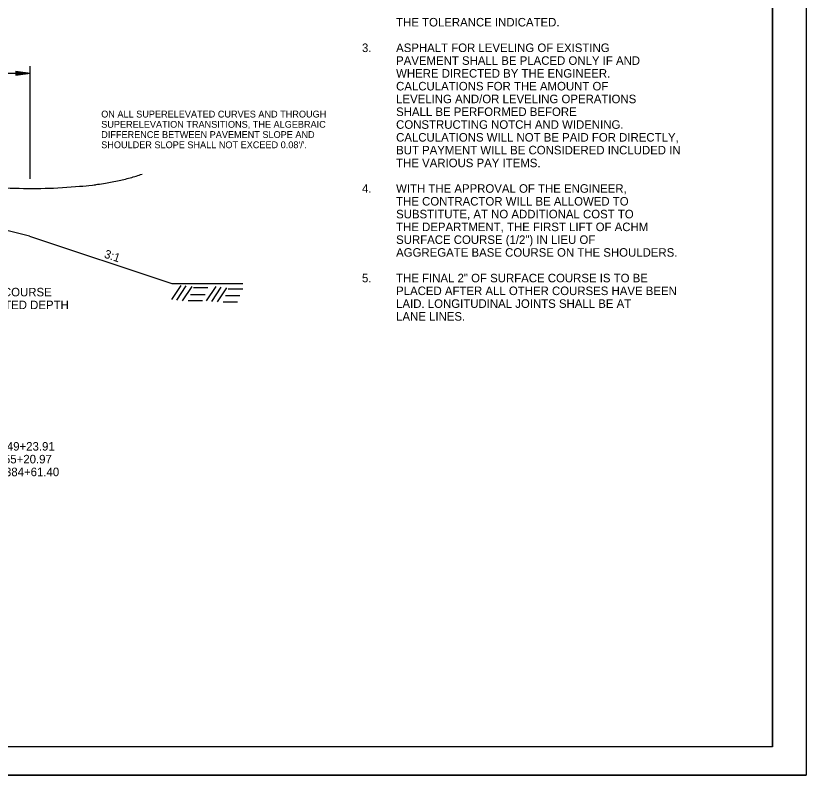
# Model space of a CAD drawing. Extents: x 2263886 to 2266026, y -3122850 to -3121850.
# Drawn here: x 2265636.7 to 2265692.4, y -3122657.2 to -3122603.7 of the extents above; entities that cross this region are included whole.
import ezdxf

# ---------------------------------------------------------------- set-up
doc = ezdxf.new("R2010")
doc.units = 0
for name, color, linetype in [('_CIVIL_CONSTRUCTION', 7, 'Continuous'), ('R_Border Prem', 7, 'Continuous'), ('R_Draft', 7, 'Continuous')]:
    doc.layers.add(name, color=color, linetype=linetype)

msp = doc.modelspace()

# ---------------------------------------------------------------- linework, layer by layer
at = {"layer": '_CIVIL_CONSTRUCTION'}
msp.add_line((2265525.688, -3122657.155), (2265692.355, -3122657.155), dxfattribs=at)
for points in [[(2265525.685, -3122550.488), (2265692.355, -3122550.488), (2265692.355, -3122657.157), (2265525.685, -3122657.157)], [(2265648.849, -3122552.436), (2265648.849, -3122557.376), (2265666.715, -3122557.376), (2265666.715, -3122558.836), (2265678.315, -3122558.836), (2265678.315, -3122571.002), (2265689.979, -3122571.002), (2265689.979, -3122655.166), (2265531.889, -3122655.166), (2265531.889, -3122552.436)]]:
    msp.add_lwpolyline(points, close=True, dxfattribs=at)
at = {"layer": 'R_Border Prem'}
for p, q in [((2265636.75, -3122607.614), (2265637.75, -3122607.764)), ((2265636.75, -3122607.614), (2265636.75, -3122607.914)), ((2265636.75, -3122607.639), (2265637.583, -3122607.764)), ((2265636.75, -3122607.665), (2265637.411, -3122607.764)), ((2265636.75, -3122607.69), (2265637.244, -3122607.764)), ((2265636.75, -3122607.716), (2265637.075, -3122607.764)), ((2265636.75, -3122607.741), (2265636.908, -3122607.764)), ((2265637.75, -3122615.199), (2265637.75, -3122607.264)), ((2265619.75, -3122607.764), (2265637.75, -3122607.764)), ((2265636.75, -3122607.914), (2265637.75, -3122607.764)), ((2265636.75, -3122607.813), (2265637.075, -3122607.764)), ((2265636.75, -3122607.864), (2265637.411, -3122607.764)), ((2265636.75, -3122607.889), (2265637.583, -3122607.764)), ((2265636.75, -3122607.839), (2265637.244, -3122607.764)), ((2265636.75, -3122607.788), (2265636.908, -3122607.764)), ((2265637.711, -3122619.226), (2265631.356, -3122617.637)), ((2265637.711, -3122619.226), (2265647.711, -3122622.559)), ((2265647.711, -3122622.559), (2265652.711, -3122622.559)), ((2265647.711, -3122623.698), (2265648.379, -3122622.691)), ((2265648.07, -3122623.737), (2265648.738, -3122622.73)), ((2265648.471, -3122623.775), (2265649.139, -3122622.768)), ((2265649.239, -3122622.842), (2265650.257, -3122622.842)), ((2265650.165, -3122623.786), (2265650.832, -3122622.779)), ((2265650.524, -3122623.825), (2265651.191, -3122622.818)), ((2265650.925, -3122623.863), (2265651.592, -3122622.856)), ((2265651.693, -3122622.931), (2265652.711, -3122622.931)), ((2265648.871, -3122623.755), (2265649.889, -3122623.755)), ((2265649.043, -3122623.328), (2265650.061, -3122623.328)), ((2265651.325, -3122623.844), (2265652.343, -3122623.844)), ((2265651.497, -3122623.416), (2265652.515, -3122623.417))]:
    msp.add_line(p, q, dxfattribs=at)
msp.add_open_spline([(2265618.111, -3122616.528), (2265622.535, -3122614.623), (2265640.999, -3122616.449), (2265645.626, -3122614.869)], degree=2, dxfattribs=at)
at = {"layer": 'R_Draft'}
for q in [(2265689.979, -3122552.436), (2265531.889, -3122655.166)]:
    msp.add_line((2265689.979, -3122655.166), q, dxfattribs=at)

# ---------------------------------------------------------------- texts
at = {"layer": 'R_Border Prem'}
for s, height, p in [('THE TOLERANCE INDICATED.', 0.6, (2265663.5, -3122604.477)), ('3.', 0.6, (2265661.1, -3122606.277)), ('ASPHALT FOR LEVELING OF EXISTING', 0.6, (2265663.5, -3122606.277)), ('PAVEMENT SHALL BE PLACED ONLY IF AND', 0.6, (2265663.5, -3122607.177)), ('WHERE DIRECTED BY THE ENGINEER.', 0.6, (2265663.5, -3122608.077)), ('CALCULATIONS FOR THE AMOUNT OF', 0.6, (2265663.5, -3122608.977)), ('LEVELING AND/OR LEVELING OPERATIONS', 0.6, (2265663.5, -3122609.877)), ('ON ALL SUPERELEVATED CURVES AND THROUGH', 0.48, (2265642.751, -3122610.883)), ('SHALL BE PERFORMED BEFORE', 0.6, (2265663.5, -3122610.777)), ('CONSTRUCTING NOTCH AND WIDENING.', 0.6, (2265663.5, -3122611.677)), ('SUPERELEVATION TRANSITIONS, THE ALGEBRAIC', 0.48, (2265642.751, -3122611.603)), ('DIFFERENCE BETWEEN PAVEMENT SLOPE AND', 0.48, (2265642.751, -3122612.323)), ('CALCULATIONS WILL NOT BE PAID FOR DIRECTLY,', 0.6, (2265663.5, -3122612.577)), ("SHOULDER SLOPE SHALL NOT EXCEED 0.08'/'.", 0.48, (2265642.751, -3122613.043)), ('BUT PAYMENT WILL BE CONSIDERED INCLUDED IN', 0.6, (2265663.5, -3122613.477)), ('THE VARIOUS PAY ITEMS.', 0.6, (2265663.5, -3122614.377)), ('4.', 0.6, (2265661.1, -3122616.177)), ('WITH THE APPROVAL OF THE ENGINEER,', 0.6, (2265663.5, -3122616.177)), ('THE CONTRACTOR WILL BE ALLOWED TO', 0.6, (2265663.5, -3122617.077)), ('SUBSTITUTE, AT NO ADDITIONAL COST TO', 0.6, (2265663.5, -3122617.977)), ('THE DEPARTMENT, THE FIRST LIFT OF ACHM', 0.6, (2265663.5, -3122618.877)), ('SURFACE COURSE (1/2") IN LIEU OF', 0.6, (2265663.5, -3122619.777)), ('AGGREGATE BASE COURSE ON THE SHOULDERS.', 0.6, (2265663.5, -3122620.677)), ('5.', 0.6, (2265661.1, -3122622.477)), ('THE FINAL 2" OF SURFACE COURSE IS TO BE', 0.6, (2265663.5, -3122622.477)), ('AGGREGATE BASE COURSE', 0.6, (2265628.165, -3122623.467)), ('PLACED AFTER ALL OTHER COURSES HAVE BEEN', 0.6, (2265663.5, -3122623.377)), ('(CLASS 7) VAR. COMPACTED DEPTH', 0.6, (2265626.247, -3122624.367)), ('LAID. LONGITUDINAL JOINTS SHALL BE AT', 0.6, (2265663.5, -3122624.277)), ('LANE LINES.', 0.6, (2265663.5, -3122625.177)), ('STA. 1346+57.27 TO STA. 1349+23.91', 0.6, (2265625.385, -3122634.32)), ('STA. 1352+75.07 TO STA. 1355+20.97', 0.6, (2265625.182, -3122635.22)), ('STA. 1383+53.91 TO STA. 1384+61.40', 0.6, (2265625.699, -3122636.12))]:
    msp.add_text(s, height=height, dxfattribs=at).set_placement(p)
msp.add_text('3:1', height=0.6, rotation=341.5651, dxfattribs=at).set_placement((2265642.911, -3122620.726))

doc.saveas('drawing.dxf')
